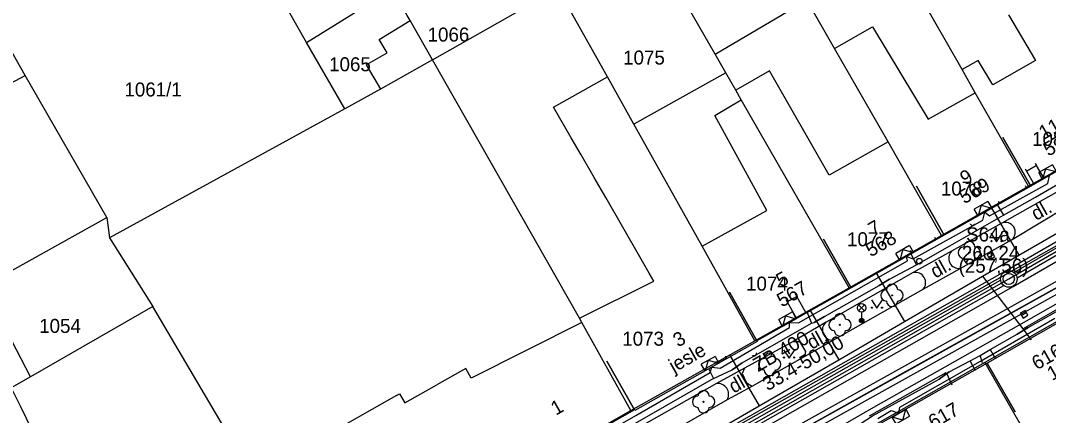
# Model space of a CAD drawing. Extents: x -601580 to 4, y -1204314 to 4.
# Drawn here: x -600007.9 to -599916.3, y -1203392.5 to -1203357.3 of the extents above; entities that cross this region are included whole.
import ezdxf

# ---------------------------------------------------------------- set-up
doc = ezdxf.new("R2010")
doc.units = 0
for name, color, linetype in [('00-EON NN', 7, 'Continuous'), ('00-INNOGY-NTL', 7, 'Continuous'), ('00-KN-HRANICE PARCEL', 7, 'Continuous'), ('00-KN-PARC. CISLA', 7, 'Continuous'), ('00-KN-VNITRNI KRESBA', 7, 'Continuous'), ('00-POLOHOPIS', 7, 'Continuous'), ('00-SITE KOM. KABEL', 7, 'Continuous'), ('00-VODOVOD STAVAJICI', 7, 'Continuous'), ('11-REKONSTRUKCE  VYKOP', 7, 'Continuous'), ('11-REKONSTRUKCE KANALIZACE', 7, 'Continuous'), ('11-REKONSTRUKCE KANALIZACE OSA', 7, 'Continuous'), ('11-REKONSTRUKCE VODOVOD', 7, 'Continuous'), ('11-VAK-KANAL PUVODNI', 7, 'Continuous'), ('14', 7, 'Continuous'), ('Vrstva 22', 7, 'Continuous'), ('Vrstva 26', 7, 'Continuous'), ('Vrstva 27', 7, 'Continuous'), ('Vrstva 28', 7, 'Continuous'), ('Vrstva 33', 7, 'Continuous'), ('Vrstva 36', 7, 'Continuous'), ('Vrstva 6', 7, 'Continuous'), ('Vrstva 9', 7, 'Continuous')]:
    doc.layers.add(name, color=color, linetype=linetype)

# ---------------------------------------------------------------- blocks, each defined once
blk = doc.blocks.new('6.30_432')
at = {"layer": 'Vrstva 27'}
blk.add_line((-0.249, 0), (0.249, 0), dxfattribs=at)
blk.add_lwpolyline([(-0.25, -0.25), (0.25, -0.25), (0.25, 0.25), (-0.25, 0.25)], close=True, dxfattribs=at)
blk = doc.blocks.new('3.14_448')
at = {"layer": 'Vrstva 36'}
blk.add_lwpolyline([(-0.5, 0.75), (0, 0), (0.5, 0.75)], dxfattribs=at)
for centre in [(-0.45, 0.05), (0.449, 0.05)]:
    blk.add_circle(centre, 0.05, dxfattribs=at)
blk = doc.blocks.new('3.14_450')
at = {"layer": 'Vrstva 36'}
blk.add_lwpolyline([(-0.5, 0.75), (0, 0), (0.5, 0.75)], dxfattribs=at)
for centre in [(-0.45, 0.05), (0.449, 0.05)]:
    blk.add_circle(centre, 0.05, dxfattribs=at)
blk = doc.blocks.new('3.14_452')
at = {"layer": 'Vrstva 36'}
blk.add_lwpolyline([(-0.5, 0.75), (0, 0), (0.5, 0.75)], dxfattribs=at)
for centre in [(-0.45, 0.05), (0.449, 0.05)]:
    blk.add_circle(centre, 0.05, dxfattribs=at)
blk = doc.blocks.new('3.13_832')
at = {"layer": 'Vrstva 22'}
blk.add_circle((0, 0), 0.05, dxfattribs=at)
for centre, start, end in [((0, 0.5), 0, 180), ((-0.5, 0), 90, 270), ((0.5, 0), 270, 90), ((0, -0.5), 180, 0)]:
    blk.add_arc(centre, 0.5, start, end, dxfattribs=at)
blk = doc.blocks.new('3.13_834')
at = {"layer": 'Vrstva 22'}
blk.add_circle((0, 0), 0.05, dxfattribs=at)
for centre, start, end in [((0, 0.5), 0, 180), ((-0.5, 0), 90, 270), ((0.5, 0), 270, 90), ((0, -0.5), 180, 0)]:
    blk.add_arc(centre, 0.5, start, end, dxfattribs=at)
blk = doc.blocks.new('3.13_836')
at = {"layer": 'Vrstva 22'}
blk.add_circle((0, 0), 0.05, dxfattribs=at)
for centre, start, end in [((0, 0.5), 0, 180), ((-0.5, 0), 90, 270), ((0.5, 0), 270, 90), ((0, -0.5), 180, 0)]:
    blk.add_arc(centre, 0.5, start, end, dxfattribs=at)
blk = doc.blocks.new('3.13_838')
at = {"layer": 'Vrstva 22'}
blk.add_circle((0, 0), 0.05, dxfattribs=at)
for centre, start, end in [((0, 0.5), 0, 180), ((-0.5, 0), 90, 270), ((0.5, 0), 270, 90), ((0, -0.5), 180, 0)]:
    blk.add_arc(centre, 0.5, start, end, dxfattribs=at)
blk = doc.blocks.new('3.13_840')
at = {"layer": 'Vrstva 22'}
blk.add_circle((0, 0), 0.05, dxfattribs=at)
for centre, start, end in [((0, 0.5), 0, 180), ((-0.5, 0), 90, 270), ((0.5, 0), 270, 90), ((0, -0.5), 180, 0)]:
    blk.add_arc(centre, 0.5, start, end, dxfattribs=at)
blk = doc.blocks.new('6.560_976')
at = {"layer": 'Vrstva 33'}
for p, q in [((-0.265, 0.86), (0.265, 1.39)), ((-0.265, 1.39), (0.265, 0.86)), ((0, 0.75), (0, 0))]:
    blk.add_line(p, q, dxfattribs=at)
for centre, radius in [((0, 1.125), 0.375), ((0, 0), 0.2), ((0, 0), 0.145), ((0, 0), 0.0876)]:
    blk.add_circle(centre, radius, dxfattribs=at)
blk = doc.blocks.new('6.30_436')
at = {"layer": 'Vrstva 27'}
blk.add_line((-0.25, 0), (0.25, 0), dxfattribs=at)
blk.add_lwpolyline([(-0.25, -0.25), (0.25, -0.25), (0.25, 0.25), (-0.25, 0.25)], close=True, dxfattribs=at)
blk = doc.blocks.new('6.14A_1144')
at = {"layer": 'Vrstva 28'}
blk.add_circle((0, 0), 0.25, dxfattribs=at)
blk = doc.blocks.new('VCHOD_1292')
at = {"layer": 'Vrstva 6'}
blk.add_line((0, 0.25), (0, 0), dxfattribs=at)
blk = doc.blocks.new('VCHOD_1294')
at = {"layer": 'Vrstva 6'}
blk.add_line((0, 0.25), (0, 0), dxfattribs=at)
blk = doc.blocks.new('VCHOD_1296')
at = {"layer": 'Vrstva 6'}
blk.add_line((0.001, 0.25), (0, 0), dxfattribs=at)
blk = doc.blocks.new('VCHOD_1298')
at = {"layer": 'Vrstva 6'}
blk.add_line((0.001, 0.25), (0, 0), dxfattribs=at)
blk = doc.blocks.new('VCHOD_1300')
at = {"layer": 'Vrstva 6'}
blk.add_line((0, 0.25), (0, 0), dxfattribs=at)
blk = doc.blocks.new('VCHOD_1302')
at = {"layer": 'Vrstva 6'}
blk.add_line((0, 0.25), (0, 0), dxfattribs=at)
blk = doc.blocks.new('VCHOD_1304')
at = {"layer": 'Vrstva 6'}
blk.add_line((0, 0.25), (0, 0), dxfattribs=at)
blk = doc.blocks.new('VCHOD_1306')
at = {"layer": 'Vrstva 6'}
blk.add_line((0, 0.25), (0, 0), dxfattribs=at)
blk = doc.blocks.new('VCHOD_1308')
at = {"layer": 'Vrstva 6'}
blk.add_line((0, 0.25), (0, 0), dxfattribs=at)
blk = doc.blocks.new('VCHOD_1310')
at = {"layer": 'Vrstva 6'}
blk.add_line((0, 0.25), (0, 0), dxfattribs=at)
blk = doc.blocks.new('NN630')
at = {"layer": 'Vrstva 9'}
for points in [[(-3, -700), (-703, 0)], [(-703, -700), (-703, 0), (697, 0), (697, -700)], [(-703, -700), (697, -700)], [(-3, -700), (697, 0)]]:
    blk.add_lwpolyline(points, dxfattribs=at)

msp = doc.modelspace()

# ---------------------------------------------------------------- linework, layer by layer
at = {"layer": '00-EON NN'}
for points in [[(-599962.993, -1203397.544), (-599962.956, -1203397.608), (-599962.36, -1203397.68), (-599960.43, -1203396.7), (-599953.09, -1203392.49), (-599946.46, -1203388.66), (-599946.294, -1203388.17), (-599945.56, -1203388.26), (-599939.38, -1203384.64), (-599939.388, -1203384.203), (-599938.57, -1203384.23), (-599928.87, -1203378.7), (-599928.948, -1203378.291), (-599928.37, -1203378.51), (-599922.15, -1203375.07), (-599921.97, -1203374.339), (-599921.55, -1203374.68), (-599916.36, -1203371.79), (-599916.209, -1203371.08)], [(-599931.52, -1203392.75), (-599930.31, -1203392.04), (-599929.624, -1203392.281), (-599929.56, -1203391.73), (-599922.37, -1203387.64), (-599915.74, -1203383.82)]]:
    msp.add_lwpolyline(points, dxfattribs=at)
at = {"layer": '00-INNOGY-NTL'}
for p, q in [((-599921.4, -1203373.92), (-599918.93, -1203378.19)), ((-599918.59, -1203384.75), (-599905.8, -1203377.47)), ((-599931.69, -1203379.72), (-599929.14, -1203384.11)), ((-599922.17, -1203380.07), (-599918.59, -1203384.75)), ((-599937.57, -1203383.05), (-599934.99, -1203387.51)), ((-599918.59, -1203384.75), (-599917.83, -1203385.74)), ((-599944.73, -1203387.07), (-599942.09, -1203391.62))]:
    msp.add_line(p, q, dxfattribs=at)
for points in [[(-600006.76, -1203428.51), (-600004.16, -1203426.72), (-600002.45, -1203425.74), (-599987.06, -1203416.94), (-599975.66, -1203410.59), (-599973.85, -1203409.57), (-599952.82, -1203397.85), (-599942.09, -1203391.62), (-599934.99, -1203387.51), (-599929.14, -1203384.11), (-599922.17, -1203380.07), (-599918.93, -1203378.19), (-599915.5, -1203376.2)], [(-599932.24, -1203392.52), (-599925.43, -1203388.65), (-599924.9, -1203389.74)]]:
    msp.add_lwpolyline(points, dxfattribs=at)
at = {"layer": '00-KN-HRANICE PARCEL'}
for p, q in [((-599946.02, -1203360.26), (-599952.01, -1203349.83)), ((-600007.51, -1203362.17), (-600013.64, -1203351.38)), ((-599946.02, -1203360.26), (-599937.83, -1203355.45)), ((-599971.21, -1203360.76), (-599962.92, -1203356.06)), ((-599945.06, -1203361.93), (-599946.02, -1203360.26)), ((-600000.23, -1203374.83), (-600007.51, -1203362.17)), ((-599945.06, -1203361.93), (-599953.25, -1203366.51)), ((-599979.02, -1203365.13), (-600000, -1203376.65)), ((-599918.09, -1203372.04), (-599910.32, -1203367.63)), ((-599925.83, -1203376.42), (-599918.09, -1203372.04)), ((-600011.26, -1203380.95), (-600000.23, -1203374.83)), ((-600000.23, -1203374.83), (-600000, -1203376.65)), ((-600000, -1203376.65), (-599996.15, -1203382.75)), ((-599934.06, -1203381.09), (-599925.83, -1203376.42)), ((-600007.06, -1203389.05), (-600011.26, -1203380.95)), ((-599942.46, -1203385.82), (-599934.06, -1203381.09)), ((-599911.59, -1203381.85), (-599921.97, -1203387.77)), ((-599996.15, -1203382.75), (-600007.06, -1203389.05)), ((-599989.06, -1203394.77), (-599996.15, -1203382.75)), ((-599953.52, -1203392.05), (-599942.46, -1203385.82)), ((-599921.97, -1203387.77), (-599931.54, -1203393.2)), ((-600007.06, -1203389.05), (-600008.76, -1203390.03)), ((-599981.45, -1203407.78), (-599953.52, -1203392.05))]:
    msp.add_line(p, q, dxfattribs=at)
for points in [[(-599918.09, -1203372.04), (-599922.83, -1203363.69), (-599924, -1203361.62), (-599926.77, -1203356.75), (-599927.35, -1203355.71), (-599929.32, -1203352.23)], [(-599971.21, -1203360.76), (-599973.21, -1203357.26), (-599973.47, -1203356.81), (-599974.8, -1203354.47), (-599975.23, -1203353.73)], [(-599953.25, -1203366.51), (-599955.61, -1203362.27), (-599960, -1203354.42)], [(-599925.83, -1203376.42), (-599930.6, -1203368.08), (-599935.37, -1203359.74), (-599937.83, -1203355.45)], [(-599979.02, -1203365.13), (-599982.45, -1203359.22), (-599984.04, -1203356.4)], [(-599971.21, -1203360.76), (-599975.85, -1203363.39), (-599979.02, -1203365.13)], [(-599953.52, -1203392.05), (-599957.9, -1203384.2), (-599958.11, -1203383.82), (-599971.21, -1203360.76)], [(-600025.53, -1203371.79), (-600019.43, -1203368.53), (-600007.51, -1203362.17)], [(-599934.06, -1203381.09), (-599943.68, -1203364.33), (-599944.18, -1203363.46), (-599945.06, -1203361.93)], [(-599942.46, -1203385.82), (-599947.18, -1203377.37), (-599953.25, -1203366.51)], [(-599921.97, -1203387.77), (-599917.32, -1203395.86), (-599916.31, -1203397.6)], [(-600008.76, -1203390.03), (-600007.95, -1203391.69), (-600003.93, -1203399.96), (-600002.07, -1203399.02), (-599999.81, -1203397.88)]]:
    msp.add_lwpolyline(points, dxfattribs=at)
at = {"layer": '00-KN-VNITRNI KRESBA'}
for p, q in [((-599982.45, -1203359.22), (-599974.8, -1203354.47)), ((-599919.85, -1203356.75), (-599917.45, -1203360.83)), ((-599975.95, -1203358.95), (-599973.21, -1203357.26)), ((-599935.37, -1203359.74), (-599931.97, -1203357.81)), ((-599931.97, -1203357.81), (-599927.02, -1203366.05)), ((-599975.26, -1203360.13), (-599975.95, -1203358.95)), ((-599977.11, -1203361.22), (-599975.26, -1203360.13)), ((-599977.11, -1203361.22), (-599975.85, -1203363.39)), ((-599922.57, -1203360.83), (-599924, -1203361.62)), ((-599921.27, -1203363), (-599922.57, -1203360.83)), ((-599917.45, -1203360.83), (-599921.27, -1203363)), ((-599960.42, -1203364.97), (-599955.61, -1203362.27)), ((-599941.16, -1203361.75), (-599944.18, -1203363.46)), ((-599935.85, -1203371.04), (-599941.16, -1203361.75)), ((-599927.02, -1203366.05), (-599922.83, -1203363.69)), ((-599958.84, -1203367.72), (-599960.42, -1203364.97)), ((-599946.04, -1203365.72), (-599943.68, -1203364.33)), ((-599941.39, -1203374.2), (-599946.04, -1203365.72)), ((-599957.96, -1203369.24), (-599958.84, -1203367.72)), ((-599930.6, -1203368.08), (-599935.85, -1203371.04)), ((-599956.79, -1203371.27), (-599957.96, -1203369.24)), ((-599955.77, -1203373.04), (-599956.79, -1203371.27)), ((-599952.73, -1203378.32), (-599955.77, -1203373.04)), ((-599947.18, -1203377.37), (-599941.39, -1203374.2)), ((-599951.88, -1203379.8), (-599952.73, -1203378.32)), ((-599951.48, -1203380.49), (-599951.88, -1203379.8)), ((-599958.11, -1203383.82), (-599951.48, -1203380.49)), ((-599957.9, -1203384.2), (-599967.76, -1203389.16)), ((-599968.24, -1203388.3), (-599970.83, -1203389.75)), ((-599967.76, -1203389.16), (-599968.24, -1203388.3)), ((-599973.69, -1203391.36), (-599970.83, -1203389.75)), ((-599974.42, -1203390.7), (-599987.21, -1203397.96)), ((-599974.42, -1203390.7), (-599974.15, -1203390.55)), ((-599974.15, -1203390.55), (-599973.69, -1203391.36))]:
    msp.add_line(p, q, dxfattribs=at)
at = {"layer": '00-POLOHOPIS'}
for p, q in [((-599918.255, -1203370.696), (-599917.361, -1203370.184)), ((-599920.651, -1203373.578), (-599918.246, -1203372.197)), ((-599915.398, -1203372.461), (-599920.462, -1203375.324)), ((-599919.523, -1203376.773), (-599914.611, -1203373.817)), ((-599902.638, -1203375.189), (-599918.293, -1203384.071)), ((-599920.462, -1203375.324), (-599924.932, -1203377.829)), ((-599928.49, -1203377.982), (-599926.349, -1203376.783)), ((-599924.174, -1203379.374), (-599919.523, -1203376.773)), ((-599924.932, -1203377.829), (-599928.35, -1203379.739)), ((-599928.35, -1203379.739), (-599936.12, -1203384.174)), ((-599927.459, -1203381.226), (-599924.174, -1203379.374)), ((-599935.48, -1203385.758), (-599927.459, -1203381.226)), ((-599939.597, -1203382.346), (-599938.743, -1203381.866)), ((-599936.12, -1203384.174), (-599939.07, -1203385.89)), ((-599918.293, -1203384.071), (-599931.886, -1203391.777)), ((-599939.07, -1203385.89), (-599943.408, -1203388.272)), ((-599942.294, -1203385.839), (-599942.26, -1203385.9)), ((-599939.07, -1203385.89), (-599939.07, -1203385.89)), ((-599939.07, -1203385.89), (-599938.478, -1203385.892)), ((-599938.478, -1203385.892), (-599937.949, -1203386.787)), ((-599938.039, -1203387.235), (-599935.48, -1203385.758)), ((-599937.949, -1203386.787), (-599938.039, -1203387.235)), ((-599945.84, -1203387.86), (-599945.005, -1203387.387)), ((-599942.708, -1203389.862), (-599938.039, -1203387.235)), ((-599943.408, -1203388.272), (-599945.885, -1203389.627)), ((-599943.408, -1203388.272), (-599943.599, -1203388.756)), ((-599943.599, -1203388.756), (-599943.22, -1203389.584)), ((-599945.885, -1203389.627), (-599962.67, -1203399.105)), ((-599944.923, -1203391.057), (-599942.708, -1203389.862)), ((-599943.22, -1203389.584), (-599942.708, -1203389.862)), ((-599961.836, -1203400.742), (-599944.923, -1203391.057)), ((-599931.886, -1203391.777), (-599948.99, -1203401.554))]:
    msp.add_line(p, q, dxfattribs=at)
for points in [[(-599912.565, -1203363.235), (-599910.129, -1203367.601), (-599917.883, -1203372.038), (-599920.366, -1203367.698)], [(-599920.366, -1203367.698), (-599917.883, -1203372.038), (-599925.606, -1203376.387), (-599928.059, -1203372.03)], [(-599916.691, -1203371.356), (-599917.361, -1203370.184), (-599918.255, -1203370.696), (-599917.585, -1203371.867)], [(-599928.059, -1203372.03), (-599925.606, -1203376.387), (-599933.89, -1203381.107), (-599936.365, -1203376.763)], [(-599936.365, -1203376.763), (-599933.89, -1203381.107), (-599942.294, -1203385.839), (-599944.747, -1203381.482)], [(-599944.747, -1203381.482), (-599942.294, -1203385.839), (-599942.26, -1203385.9), (-599953.171, -1203392.04), (-599953.205, -1203391.979), (-599955.677, -1203387.632)], [(-599937.899, -1203383.364), (-599938.743, -1203381.866), (-599939.597, -1203382.346), (-599938.753, -1203383.845)], [(-599908.913, -1203386.26), (-599911.363, -1203381.901), (-599921.753, -1203387.825), (-599919.276, -1203392.169)], [(-599955.677, -1203387.632), (-599953.205, -1203391.979), (-599981.418, -1203408.02), (-599983.889, -1203403.673)], [(-599919.276, -1203392.169), (-599921.753, -1203387.825), (-599931.273, -1203393.215), (-599928.81, -1203397.566)]]:
    msp.add_lwpolyline(points, dxfattribs=at)
for centre, radius, start, end in [((-599920.134, -1203376.14), 0.88, 313.97451, 111.91463), ((-599924.264, -1203378.46), 0.919, 136.6111, 275.65541), ((-599928.165, -1203380.638), 0.918, 320.22869, 101.6308), ((-599935.566, -1203384.871), 0.891, 128.49003, 275.51138), ((-599945.797, -1203390.607), 0.983, 332.74098, 95.11861)]:
    msp.add_arc(centre, radius, start, end, dxfattribs=at)
at = {"layer": '00-SITE KOM. KABEL'}
for points in [[(-599920.31, -1203374.62), (-599917.46, -1203373.02), (-599915.31, -1203371.77)], [(-599920.31, -1203374.62), (-599917.46, -1203373.02)], [(-599920.85, -1203373.71), (-599920.31, -1203374.62)], [(-599928.06, -1203379.06), (-599925.1, -1203377.35), (-599920.31, -1203374.62)], [(-599928.06, -1203379.06), (-599925.1, -1203377.35)], [(-599928.58, -1203378.08), (-599928.06, -1203379.06)], [(-599937.42, -1203384.24), (-599937.18, -1203384.18), (-599936.25, -1203383.67), (-599931.4, -1203380.88), (-599930.47, -1203380.33), (-599928.06, -1203379.06)], [(-599930.47, -1203380.33), (-599931.4, -1203380.88)], [(-599921.492, -1203386.615), (-599919.08, -1203385.23), (-599918.12, -1203384.64), (-599914.42, -1203382.56)], [(-599937.81, -1203383.31), (-599937.42, -1203384.24)], [(-599946.15, -1203389.19), (-599944.49, -1203388.42), (-599943.59, -1203387.8), (-599937.42, -1203384.24)], [(-599936.25, -1203383.67), (-599937.18, -1203384.18)], [(-599918.12, -1203384.64), (-599919.08, -1203385.23)], [(-599923.29, -1203387.61), (-599922.39, -1203387.13)], [(-599922.39, -1203387.13), (-599921.492, -1203386.615)], [(-599922.19, -1203387.8), (-599922.39, -1203387.13)], [(-599921.492, -1203386.615), (-599921.026, -1203387.432)], [(-599943.59, -1203387.8), (-599944.49, -1203388.42)], [(-599937.18, -1203395.48), (-599932.98, -1203393.16), (-599931.97, -1203392.53), (-599926.03, -1203389.25), (-599925.15, -1203388.59), (-599923.29, -1203387.61)], [(-599922.84, -1203388.44), (-599923.29, -1203387.61)], [(-599946.56, -1203388.35), (-599946.15, -1203389.19)], [(-599925.15, -1203388.59), (-599926.03, -1203389.25)], [(-599946.15, -1203389.19), (-599953.35, -1203393.33), (-599965.03, -1203399.98)]]:
    msp.add_lwpolyline(points, dxfattribs=at)
at = {"layer": '00-VODOVOD STAVAJICI'}
msp.add_lwpolyline([(-599905.396, -1203375.418), (-599929.281, -1203388.71), (-599951.16, -1203400.973), (-599997.853, -1203427.089), (-600003.348, -1203430.314), (-600012.501, -1203435.483)], dxfattribs=at)
at = {"layer": '11-REKONSTRUKCE  VYKOP'}
for points in [[(-600012.747, -1203435.048), (-599974.752, -1203413.595), (-599940.464, -1203394.405), (-599905.641, -1203374.982), (-599839.513, -1203337.692), (-599815.093, -1203323.609), (-599803.159, -1203313.09)], [(-600012.255, -1203435.918), (-599974.261, -1203414.467), (-599939.977, -1203395.278), (-599905.151, -1203375.854), (-599839.017, -1203338.56), (-599814.507, -1203324.425), (-599802.497, -1203313.84)], [(-600007.288, -1203428.801), (-599963.695, -1203404.318), (-599920.22, -1203379.63), (-599876.936, -1203354.596), (-599839.594, -1203333.492)], [(-600006.524, -1203430.161), (-599962.927, -1203405.676), (-599919.444, -1203380.984), (-599876.162, -1203355.95), (-599838.826, -1203334.851)]]:
    msp.add_lwpolyline(points, dxfattribs=at)
at = {"layer": '11-REKONSTRUKCE KANALIZACE'}
for points in [[(-599919.379, -1203379.722), (-599877.282, -1203355.373)], [(-599919.099, -1203380.207), (-599877.002, -1203355.858)], [(-599962.854, -1203404.415), (-599920.566, -1203380.402)], [(-599962.577, -1203404.902), (-599920.289, -1203380.889)]]:
    msp.add_lwpolyline(points, dxfattribs=at)
for radius in [0.74, 0.5]:
    msp.add_circle((-599919.832, -1203380.307), radius, dxfattribs=at)
at = {"layer": '11-REKONSTRUKCE KANALIZACE OSA'}
msp.add_lwpolyline([(-600006.906, -1203429.481), (-599963.311, -1203404.997), (-599919.832, -1203380.307), (-599876.549, -1203355.273), (-599840.193, -1203334.727)], dxfattribs=at)
at = {"layer": '11-REKONSTRUKCE VODOVOD'}
msp.add_lwpolyline([(-600012.501, -1203435.483), (-599974.506, -1203414.031), (-599940.22, -1203394.841), (-599905.396, -1203375.418), (-599839.265, -1203338.126), (-599814.8, -1203324.017), (-599802.828, -1203313.465)], dxfattribs=at)
at = {"layer": '11-VAK-KANAL PUVODNI'}
msp.add_lwpolyline([(-599951.36, -1203397.55), (-599840.193, -1203334.727)], dxfattribs=at)
at = {"layer": '14'}
msp.add_line((-599918.59, -1203384.75), (-599917.83, -1203385.74), dxfattribs=at)

# ---------------------------------------------------------------- block references
at = {"layer": '00-POLOHOPIS'}
for name, p, xscale, yscale, rotation in [('VCHOD_1292', (-599918.255, -1203370.696), 1.00000004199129, 1.00000004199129, 29.79994814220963), ('VCHOD_1294', (-599917.361, -1203370.184), 1.00000004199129, 1.00000004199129, 29.79994814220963), ('VCHOD_1296', (-599918.246, -1203372.197), 1.0000006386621, 1.0000006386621, 29.865439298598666), ('VCHOD_1298', (-599920.651, -1203373.578), 1.0000006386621, 1.0000006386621, 29.865439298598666), ('VCHOD_1300', (-599926.349, -1203376.783), 0.99999766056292, 0.9999976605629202, 29.249636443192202), ('VCHOD_1302', (-599928.49, -1203377.982), 0.99999766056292, 0.9999976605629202, 29.249636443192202), ('6.30_436', (-599921.425, -1203378.241), 0.99999896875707, 0.99999896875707, 29.215351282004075), ('VCHOD_1304', (-599938.743, -1203381.866), 0.99999872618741, 0.9999987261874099, 29.33862706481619), ('VCHOD_1306', (-599939.597, -1203382.346), 0.99999872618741, 0.9999987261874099, 29.33862706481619), ('6.30_432', (-599918.47, -1203383.453), 1.00000020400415, 1.00000020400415, -150.4506327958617), ('VCHOD_1308', (-599945.005, -1203387.387), 1.00000141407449, 1.0000014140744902, 29.530007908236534), ('VCHOD_1310', (-599945.84, -1203387.86), 1.00000141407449, 1.0000014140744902, 29.530007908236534)]:
    msp.add_blockref(name, p, dxfattribs=dict(at, xscale=xscale, yscale=yscale, rotation=rotation))
for name, p in [('3.13_838', (-599923.354, -1203377.956)), ('3.14_448', (-599920.922, -1203376.983)), ('6.14A_1144', (-599927.802, -1203378.725)), ('3.13_840', (-599930.238, -1203381.776)), ('6.560_976', (-599932.953, -1203384.007)), ('3.14_450', (-599931.585, -1203382.923)), ('3.13_836', (-599934.889, -1203384.402)), ('3.13_834', (-599941.146, -1203387.916)), ('3.14_452', (-599939.422, -1203387.366)), ('3.13_832', (-599947.044, -1203391.264))]:
    msp.add_blockref(name, p, dxfattribs=at)
at = {"layer": 'Vrstva 26'}
for p, xscale, yscale, rotation in [((-599916.209, -1203371.08), 0.001, 0.0010000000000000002, -150.2209666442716), ((-599921.97, -1203374.339), 0.001, 0.001, -150.61514166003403), ((-599928.948, -1203378.291), 0.0010000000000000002, 0.0010000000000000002, -150.326599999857), ((-599939.388, -1203384.203), 0.001, 0.0010000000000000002, -150.61765548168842), ((-599946.294, -1203388.17), 0.001, 0.0010000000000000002, -150.6319860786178), ((-599929.624, -1203392.281), 0.0009999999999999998, 0.0009999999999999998, 29.69024445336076)]:
    msp.add_blockref('NN630', p, dxfattribs=dict(at, xscale=xscale, yscale=yscale, rotation=rotation))

# ---------------------------------------------------------------- texts
at = {"layer": '00-KN-PARC. CISLA'}
for s, p in [('1066', (-599971.647, -1203359.13)), ('1065', (-599980.427, -1203361.78)), ('1075', (-599954.217, -1203361.18)), ('1061/1', (-599998.675, -1203364.03)), ('1085', (-599917.757, -1203368.44)), ('1078', (-599925.887, -1203372.87)), ('1077', (-599934.257, -1203377.39)), ('1074', (-599943.257, -1203381.35)), ('1054', (-600006.277, -1203385.12)), ('1073', (-599954.293, -1203386.261))]:
    msp.add_text(s, height=1.25, dxfattribs=at).set_placement(p)
at = {"layer": '00-POLOHOPIS'}
for s, rotation, p in [('11', 29.77909, (-599916.702, -1203367.907)), ('572', 29.77909, (-599916.303, -1203369.406)), ('9', 29.38487, (-599923.733, -1203371.983)), ('569', 29.38487, (-599923.809, -1203373.653)), ('dl.', 29.27373, (-599917.397, -1203375.139)), ('7', 29.67333, (-599931.914, -1203376.528)), ('568', 29.67333, (-599932.142, -1203378.385)), ('dl.', 29.27373, (-599926.383, -1203380.289)), ('5', 29.38147, (-599940.136, -1203381.089)), ('567', 29.38147, (-599940.065, -1203382.863)), ('3', 29.36797, (-599949.319, -1203386.43)), ('dl.', 29.27373, (-599937.398, -1203386.635)), ('jesle', 29.68823, (-599949.691, -1203388.715)), ('616', 29.69022, (-599917.332, -1203388.47)), ('14', 29.69022, (-599915.965, -1203389.417)), ('dl.', 29.27373, (-599944.359, -1203390.546)), ('1', 29.62142, (-599960.211, -1203392.511)), ('617', 29.51557, (-599926.56, -1203393.706))]:
    msp.add_text(s, height=1.25, rotation=rotation, dxfattribs=at).set_placement(p)
at = {"layer": '11-REKONSTRUKCE KANALIZACE'}
for s, p in [('Š64a', (-599923.64, -1203376.961)), ('260,24 ', (-599924.011, -1203378.615)), ('(257,56)', (-599924.308, -1203379.749))]:
    msp.add_text(s, height=1.25, dxfattribs=at).set_placement(p)
for s, p in [('ŽB 400', (-599942.184, -1203388.629)), ('33.4-50,00', (-599941.333, -1203390.338))]:
    msp.add_text(s, height=1.25, rotation=29.89, dxfattribs=at).set_placement(p)

doc.saveas('drawing.dxf')
